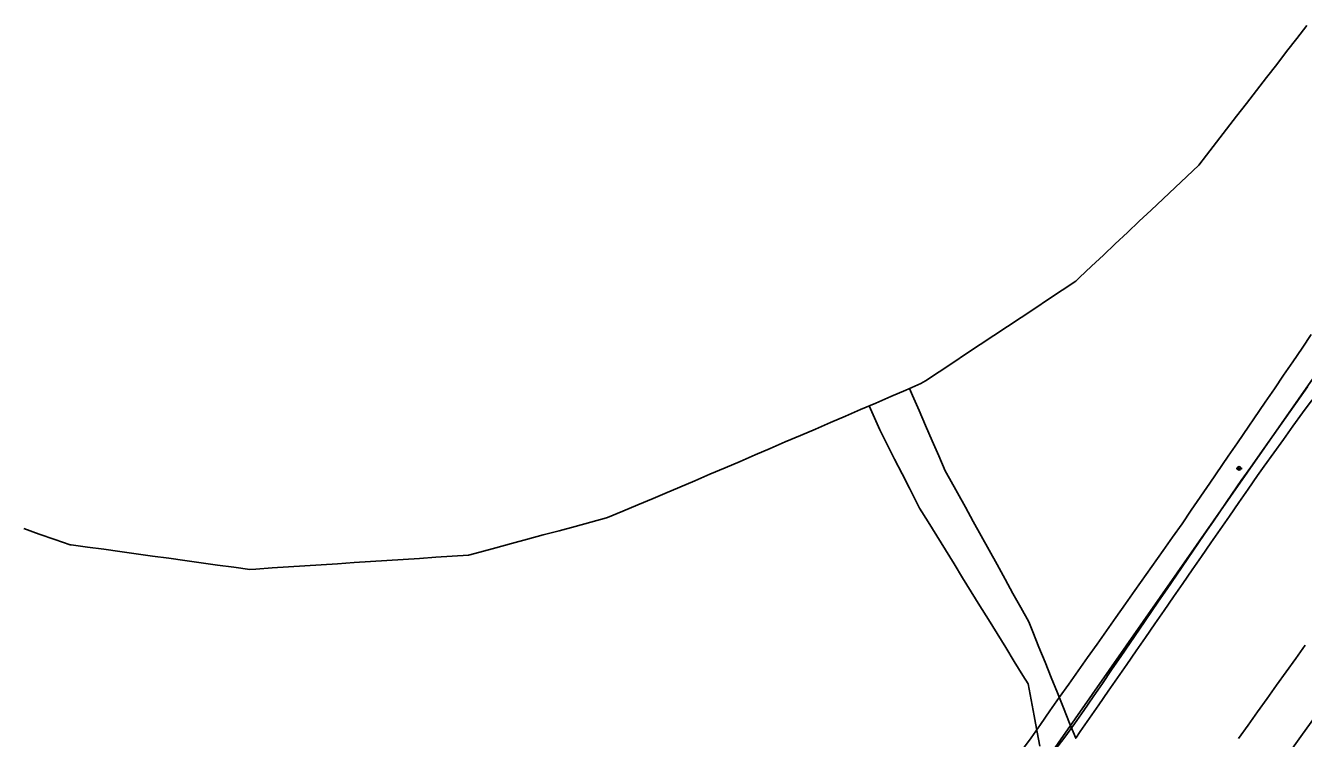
# Model space of a CAD drawing. Extents: x 2132221 to 2141942, y 535736 to 547298.
# Drawn here: x 2137760 to 2138929, y 542260 to 542913 of the extents above; entities that cross this region are included whole.
import ezdxf

# ---------------------------------------------------------------- set-up
doc = ezdxf.new("R2010")
doc.units = 0
for name, color, linetype in [('RD_EX_Driveway', 7, 'Continuous'), ('RD_EX_Fence_Other', 7, 'Continuous'), ('RD_EX_Road', 7, 'Continuous'), ('RD_EX_SU_Pole', 7, 'Continuous'), ('RD_EX_VEG', 7, 'Continuous'), ('TOPO_E_TLIML-Line', 7, 'Continuous')]:
    doc.layers.add(name, color=color, linetype=linetype)

msp = doc.modelspace()

# ---------------------------------------------------------------- linework, layer by layer
at = {"layer": 'RD_EX_Driveway'}
for points in [[(2138670.8, 542248.8), (2138679.4, 542261), (2138688.1, 542273.2), (2138696.7, 542285.5), (2138705.3, 542297.7), (2138714, 542309.9), (2138722.6, 542322.2), (2138731.2, 542334.4), (2138739.8, 542346.7), (2138757.1, 542371.1), (2138765.7, 542383.4), (2138774.4, 542395.6), (2138800.2, 542432.3), (2138808.9, 542444.5), (2138817.5, 542456.8), (2138826, 542469.1), (2138842.9, 542493.8), (2138859.8, 542518.6), (2138868.2, 542530.9), (2138893.5, 542568), (2138902, 542580.4), (2138910.4, 542592.8), (2138918.9, 542605.1), (2138927.3, 542617.5), (2138935.7, 542629.9)], [(2138932.3, 542582.1), (2138889, 542520.8), (2138880.3, 542508.6), (2138871.7, 542496.3), (2138863.2, 542484), (2138846.3, 542459.2), (2138837.8, 542446.8), (2138812.4, 542409.7), (2138804, 542397.3), (2138795.5, 542384.9), (2138778.5, 542360.2), (2138770.1, 542347.8), (2138761.6, 542335.4), (2138753.1, 542323.1), (2138744.7, 542310.7), (2138736.2, 542298.3), (2138727.7, 542285.9), (2138719.3, 542273.6), (2138710.3, 542261.6), (2138701.1, 542249.7)]]:
    msp.add_lwpolyline(points, dxfattribs=at)
at = {"layer": 'RD_EX_Fence_Other'}
msp.add_line((2138676.9, 542216.9), (2139008, 542691.4), dxfattribs=at)
at = {"layer": 'RD_EX_Road'}
msp.add_lwpolyline([(2138749.5, 542006.1), (2138760.5, 542022.3), (2138777.2, 542046.6), (2138789.6, 542064.9), (2138809.2, 542093.1), (2138821.2, 542111.7), (2138833.2, 542129.3), (2138850, 542152.1), (2138862.3, 542170.4), (2138870.7, 542182.2), (2138882.3, 542199.3), (2138900.4, 542225.9), (2138912.3, 542242.7), (2138926.3, 542262.1), (2138943.4, 542286.3), (2138961.2, 542311.7), (2138978.9, 542337.3), (2138996.2, 542362), (2139011.5, 542383.6), (2139030.7, 542411.3), (2139049.6, 542438), (2139062.5, 542457.1), (2139081.6, 542484.6), (2139095.4, 542504.2)], dxfattribs=at)
at = {"layer": 'RD_EX_SU_Pole'}
msp.add_line((2138866.9, 542507.5), (2138872.4, 542507.5), dxfattribs=at)
msp.add_circle((2138869.7, 542507.5), 1.65, dxfattribs=at)
at = {"layer": 'RD_EX_VEG'}
for points in [[(2138936.4, 542570.3), (2138927.7, 542558.2), (2138918.9, 542546), (2138910.2, 542533.8), (2138901.5, 542521.6), (2138892.7, 542509.4), (2138886.6, 542500.8), (2138878.1, 542488.5), (2138869.6, 542476.2), (2138861, 542463.8), (2138852.5, 542451.5), (2138844, 542439.2), (2138835.4, 542426.8), (2138826.9, 542414.5), (2138818.3, 542402.2), (2138809.8, 542389.8), (2138801.3, 542377.5), (2138792.7, 542365.1), (2138784.2, 542352.8), (2138775.7, 542340.5), (2138767.1, 542328.1), (2138758.6, 542315.8), (2138750.1, 542303.5), (2138741.5, 542291.1), (2138733, 542278.8), (2138724.5, 542266.5), (2138720.3, 542260.4), (2138714.7, 542274.3), (2138709.1, 542288.2), (2138703.5, 542302.1), (2138697.9, 542316), (2138692.3, 542330), (2138686.7, 542343.9), (2138681.1, 542357.8), (2138677.5, 542366.9), (2138670.2, 542380), (2138662.9, 542393.1), (2138655.7, 542406.2), (2138648.4, 542419.4), (2138641.2, 542432.5), (2138633.9, 542445.6), (2138626.6, 542458.8), (2138619.4, 542471.9), (2138612.1, 542485), (2138604.9, 542498.1), (2138600.9, 542505.3), (2138595, 542519), (2138589, 542532.8), (2138583, 542546.6), (2138577.1, 542560.3), (2138571.1, 542574.1), (2138568.3, 542580.5)], [(2138531.5, 542564.7), (2138537.5, 542550.9), (2138541.1, 542542.7), (2138547.9, 542529.3), (2138554.7, 542516), (2138561.5, 542502.6), (2138568.3, 542489.2), (2138575.1, 542475.9), (2138577.5, 542471.1), (2138585.4, 542458.4), (2138593.3, 542445.6), (2138601.2, 542432.8), (2138609, 542420.1), (2138616.9, 542407.3), (2138624.8, 542394.5), (2138632.6, 542381.8), (2138640.5, 542369), (2138648.4, 542356.2), (2138656.3, 542343.5), (2138664.1, 542330.7), (2138672, 542317.9), (2138676.7, 542310.3), (2138679.4, 542295.6), (2138682.2, 542280.9), (2138685, 542266.1), (2138687.4, 542253.2)], [(2138869.1, 542260.3), (2138877.9, 542272.5), (2138886.6, 542284.7), (2138895.3, 542296.9), (2138904, 542309.1), (2138912.7, 542321.3), (2138921.5, 542333.5), (2138930.2, 542345.7)]]:
    msp.add_lwpolyline(points, dxfattribs=at)
at = {"layer": 'TOPO_E_TLIML-Line'}
msp.add_lwpolyline([(2138931.6, 542912.8), (2138922.4, 542900.9), (2138913.2, 542889), (2138904.1, 542877.1), (2138894.9, 542865.3), (2138885.7, 542853.4), (2138876.6, 542841.5), (2138867.4, 542829.7), (2138858.2, 542817.8), (2138849.1, 542805.9), (2138839.9, 542794), (2138832.9, 542785), (2138822, 542774.7), (2138811.1, 542764.4), (2138800.2, 542754.1), (2138789.3, 542743.9), (2138778.4, 542733.6), (2138767.5, 542723.3), (2138756.5, 542713), (2138745.6, 542702.7), (2138734.7, 542692.4), (2138723.8, 542682.1), (2138720.3, 542678.8), (2138707.8, 542670.5), (2138695.3, 542662.2), (2138682.8, 542653.9), (2138670.3, 542645.6), (2138657.8, 542637.4), (2138645.3, 542629.1), (2138632.8, 542620.8), (2138620.3, 542612.5), (2138607.8, 542604.2), (2138595.3, 542595.9), (2138582.8, 542587.6), (2138578.7, 542585), (2138565, 542579), (2138551.2, 542573.1), (2138537.4, 542567.2), (2138523.6, 542561.3), (2138509.8, 542555.4), (2138496, 542549.4), (2138482.3, 542543.5), (2138468.5, 542537.6), (2138454.7, 542531.7), (2138440.9, 542525.8), (2138427.1, 542519.9), (2138413.3, 542513.9), (2138399.6, 542508), (2138385.8, 542502.1), (2138372, 542496.2), (2138358.2, 542490.3), (2138344.4, 542484.4), (2138333.8, 542479.8), (2138319.9, 542474), (2138306.1, 542468.3), (2138292.2, 542462.5), (2138291.3, 542462.1), (2138276.8, 542458.2), (2138262.4, 542454.3), (2138247.9, 542450.4), (2138233.4, 542446.5), (2138218.9, 542442.6), (2138204.4, 542438.7), (2138190, 542434.8), (2138175.5, 542430.9), (2138165.1, 542428), (2138150.1, 542427.1), (2138135.1, 542426.1), (2138120.2, 542425.1), (2138105.2, 542424.1), (2138090.2, 542423.1), (2138075.3, 542422.2), (2138060.3, 542421.2), (2138045.3, 542420.2), (2138030.3, 542419.2), (2138015.4, 542418.2), (2138000.4, 542417.3), (2137985.4, 542416.3), (2137970.5, 542415.3), (2137965.1, 542414.9), (2137950.3, 542417), (2137935.4, 542419), (2137920.5, 542421.1), (2137905.7, 542423.1), (2137890.8, 542425.2), (2137876, 542427.2), (2137861.1, 542429.3), (2137846.2, 542431.3), (2137831.4, 542433.4), (2137816.5, 542435.4), (2137801.7, 542437.5), (2137800.7, 542437.6), (2137786.6, 542442.5), (2137772.4, 542447.4), (2137758.2, 542452.4)], dxfattribs=at)

doc.saveas('drawing.dxf')
